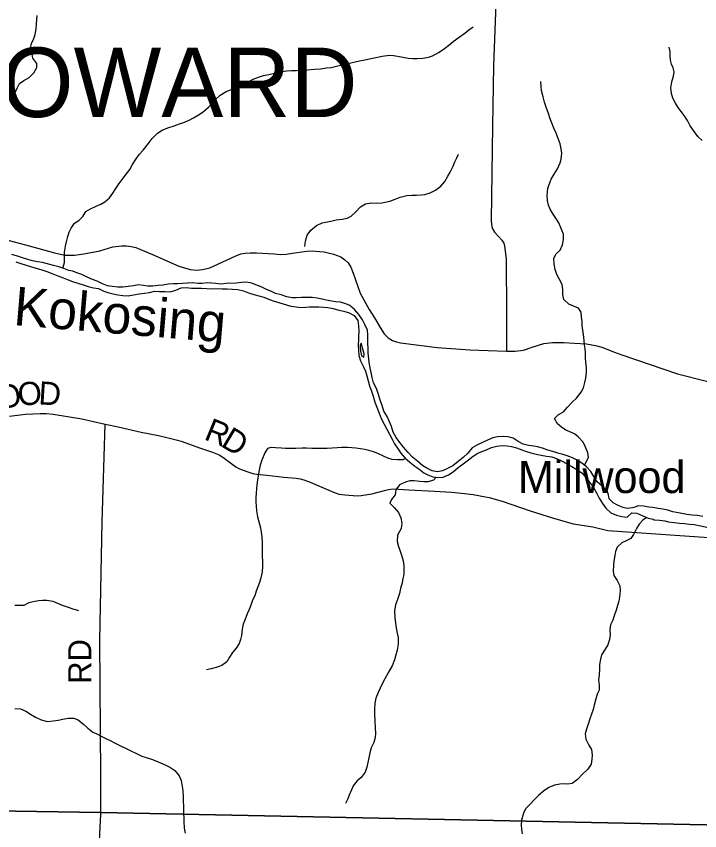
# Model space of a CAD drawing. Extents: x 1759416 to 2214760, y 252598 to 1116833.
# Drawn here: x 2020235 to 2029086, y 869058 to 879613 of the extents above; entities that cross this region are included whole.
import ezdxf

# ---------------------------------------------------------------- set-up
doc = ezdxf.new("R2010")
doc.units = 0
for name, color, linetype in [('GM_X_Major_River', 7, 'Continuous'), ('GM_X_Major_River_Text', 7, 'Continuous'), ('GM_X_Minor_River', 7, 'Continuous'), ('GM_X_Township', 7, 'Continuous'), ('GM_X_Township_Road', 7, 'Continuous'), ('GM_X_Township_Road_Text', 7, 'Continuous'), ('GM_X_Township_Text', 7, 'Continuous'), ('GM_X_Unincorporated_Text', 7, 'Continuous'), ('GM_X_US_Route', 7, 'Continuous')]:
    doc.layers.add(name, color=color, linetype=linetype)

msp = doc.modelspace()

# ---------------------------------------------------------------- linework, layer by layer
at = {"layer": 'GM_X_Major_River'}
for points in [[(2020785, 876366), (2020715, 876383), (2020575, 876422), (2020511, 876431), (2020444, 876444), (2020384, 876460), (2020316, 876483), (2020250, 876503), (2020179, 876524)], [(2020228, 876430), (2020293, 876407), (2020433, 876368), (2020566, 876329), (2020632, 876306), (2020708, 876275), (2020775, 876249), (2020843, 876222)], [(2026140, 874018), (2026083, 873952), (2026022, 873897), (2025956, 873842), (2025889, 873789), (2025821, 873753), (2025755, 873720), (2025689, 873711), (2025623, 873722), (2025551, 873756), (2025500, 873789), (2025432, 873849), (2025367, 873900), (2025309, 873960), (2025250, 874027), (2025201, 874091), (2025156, 874156), (2025116, 874224), (2025095, 874296), (2025070, 874356), (2025038, 874426), (2024995, 874497), (2024972, 874567), (2024947, 874639), (2024925, 874713), (2024900, 874791), (2024863, 874863), (2024842, 874933), (2024830, 874997), (2024817, 875057), (2024806, 875125), (2024800, 875175), (2024793, 875253), (2024792, 875307), (2024790, 875373), (2024787, 875425), (2024787, 875483), (2024784, 875547), (2024749, 875617), (2024719, 875681), (2024670, 875748), (2024617, 875812), (2024553, 875863), (2024502, 875887), (2024434, 875906), (2024370, 875914), (2024320, 875923), (2024250, 875935), (2024198, 875946), (2024131, 875959), (2024069, 875969), (2024001, 875970), (2023931, 875967), (2023859, 875963), (2023809, 875964), (2023737, 875979), (2023665, 876001), (2023594, 876022), (2023530, 876049), (2023474, 876073), (2023405, 876106), (2023337, 876134), (2023287, 876153), (2023215, 876168), (2023153, 876162), (2023081, 876153), (2022953, 876148), (2022889, 876143), (2022821, 876148), (2022769, 876154), (2022705, 876157), (2022641, 876152), (2022589, 876152), (2022518, 876159), (2022454, 876154), (2022388, 876152), (2022323, 876145), (2022272, 876145), (2022202, 876142), (2022133, 876129), (2022071, 876122), (2022003, 876114), (2021937, 876117), (2021884, 876125), (2021816, 876132), (2021752, 876119), (2021685, 876111), (2021615, 876104), (2021549, 876103), (2021478, 876112), (2021416, 876120), (2021350, 876145), (2021282, 876179), (2021221, 876200), (2021153, 876233), (2021083, 876267), (2021018, 876288), (2020966, 876308), (2020916, 876319), (2020850, 876344), (2020785, 876366)], [(2020843, 876222), (2020909, 876197), (2020963, 876175), (2021030, 876156), (2021100, 876133), (2021166, 876109), (2021234, 876092), (2021301, 876083), (2021369, 876049), (2021419, 876032), (2021489, 876014), (2021550, 876003), (2021616, 875996), (2021686, 875990), (2021754, 876003), (2021826, 876016), (2021896, 876023), (2021959, 876035), (2022025, 876052), (2022089, 876045), (2022157, 876045), (2022227, 876044), (2022303, 876065), (2022369, 876094), (2022435, 876096), (2022505, 876091), (2022569, 876088), (2022633, 876090), (2022703, 876085), (2022767, 876082), (2022837, 876084), (2022901, 876081), (2022966, 876080), (2023036, 876076), (2023104, 876073), (2023178, 876054), (2023244, 876030), (2023310, 876009), (2023375, 875992), (2023439, 875972), (2023495, 875951), (2023563, 875927), (2023692, 875885), (2023792, 875858), (2023858, 875846), (2023921, 875837), (2023983, 875842), (2024034, 875848), (2024155, 875849), (2024219, 875842), (2024269, 875837), (2024341, 875825), (2024413, 875806), (2024479, 875791), (2024546, 875769), (2024612, 875736), (2024657, 875672), (2024665, 875600), (2024670, 875532), (2024669, 875468), (2024667, 875418), (2024664, 875352), (2024665, 875286), (2024673, 875215), (2024694, 875148), (2024729, 875080), (2024757, 875014), (2024776, 874954), (2024809, 874822), (2024836, 874754), (2024859, 874688), (2024880, 874614), (2024904, 874547), (2024935, 874471), (2024962, 874401), (2024999, 874327), (2025035, 874263), (2025068, 874196), (2025103, 874134), (2025133, 874072), (2025180, 874002), (2025217, 873951), (2025269, 873891), (2025332, 873834), (2025396, 873784), (2025447, 873747), (2025513, 873697), (2025564, 873672), (2025630, 873644), (2025694, 873635), (2025764, 873642), (2025832, 873670), (2025893, 873711), (2025957, 873764), (2026022, 873811), (2026092, 873866), (2026153, 873912), (2026213, 873949), (2026265, 873972), (2026327, 873994), (2026390, 874025)], [(2024702, 875378), (2024690, 875348), (2024693, 875272), (2024707, 875214), (2024736, 875194)], [(2024736, 875194), (2024739, 875240), (2024702, 875378)], [(2028215, 873244), (2028148, 873236), (2028097, 873245), (2028029, 873272), (2027965, 873306), (2027912, 873359), (2027906, 873411), (2027889, 873465), (2027826, 873521), (2027756, 873580), (2027715, 873650), (2027678, 873712), (2027620, 873775), (2027559, 873823), (2027489, 873864), (2027438, 873889), (2027368, 873917), (2027316, 873932), (2027250, 873952), (2027185, 873973), (2027121, 873990), (2027051, 874016), (2026987, 874035), (2026937, 874041), (2026868, 874050), (2026800, 874067), (2026734, 874101), (2026669, 874146), (2026607, 874161), (2026539, 874167), (2026469, 874164), (2026405, 874151), (2026337, 874121), (2026274, 874090), (2026208, 874059), (2026140, 874018)], [(2026390, 874025), (2026458, 874042), (2026526, 874050), (2026594, 874047), (2026647, 874036), (2026715, 874020), (2026781, 873995), (2026831, 873977), (2026901, 873956), (2026968, 873937), (2027032, 873925), (2027100, 873914), (2027170, 873903), (2027232, 873881), (2027303, 873846), (2027361, 873815), (2027428, 873777), (2027496, 873738), (2027563, 873692), (2027619, 873627), (2027660, 873575), (2027709, 873504), (2027749, 873438), (2027786, 873368), (2027827, 873298), (2027871, 873237), (2027934, 873179), (2028008, 873148), (2028077, 873131), (2028147, 873121), (2028208, 873176), (2028272, 873175), (2028349, 873139), (2028417, 873108), (2028483, 873095)], [(2029127, 873131), (2029059, 873143), (2028987, 873148), (2028921, 873157), (2028853, 873169), (2028786, 873182), (2028736, 873192), (2028672, 873213), (2028608, 873226), (2028548, 873236), (2028480, 873245), (2028426, 873252), (2028363, 873264), (2028295, 873269), (2028233, 873248), (2028215, 873244)], [(2028483, 873095), (2028497, 873087), (2028567, 873082), (2028633, 873072), (2028684, 873061), (2028754, 873051), (2028826, 873046), (2028890, 873039), (2028956, 873032), (2029016, 873026), (2029080, 873015), (2029217, 872984)]]:
    msp.add_lwpolyline(points, dxfattribs=at)
at = {"layer": 'GM_X_Minor_River'}
for points in [[(2020481, 879375), (2020491, 879451), (2020497, 879511), (2020503, 879575), (2020506, 879625)], [(2020836, 876349), (2020859, 876420), (2020859, 876554), (2020872, 876634), (2020884, 876691), (2020904, 876757), (2020922, 876817), (2020944, 876869), (2020989, 876931), (2021045, 876966), (2021097, 877020), (2021137, 877082), (2021195, 877119), (2021271, 877153), (2021331, 877179), (2021383, 877209), (2021441, 877258), (2021485, 877322), (2021526, 877382), (2021568, 877446), (2021618, 877513), (2021662, 877569), (2021704, 877629), (2021739, 877690), (2021777, 877752), (2021827, 877822), (2021877, 877878), (2021945, 877961), (2021995, 878031), (2022062, 878099), (2022124, 878136), (2022198, 878166), (2022278, 878194), (2022350, 878219), (2022414, 878241), (2022476, 878267), (2022532, 878297), (2022584, 878328), (2022654, 878376), (2022724, 878436), (2022776, 878487), (2022820, 878537), (2022874, 878591), (2022954, 878640), (2023024, 878664), (2023096, 878692), (2023158, 878720), (2023233, 878757), (2023305, 878799), (2023371, 878825), (2023437, 878844), (2023507, 878858), (2023563, 878872), (2023614, 878884), (2023670, 878896), (2023740, 878907), (2023798, 878909), (2023866, 878909), (2023932, 878913), (2024008, 878918), (2024098, 878926), (2024176, 878934), (2024254, 878944), (2024312, 878951), (2024418, 878973), (2024476, 878987), (2024550, 879004), (2024622, 879022), (2024680, 879036), (2024750, 879050), (2024849, 879069), (2024913, 879083), (2024975, 879095), (2025067, 879108), (2025119, 879106), (2025173, 879096), (2025309, 879072), (2025369, 879066), (2025429, 879067), (2025501, 879069), (2025575, 879083), (2025627, 879101), (2025713, 879148), (2025781, 879196), (2025837, 879240), (2025895, 879287), (2025969, 879341), (2026045, 879395), (2026097, 879438), (2026153, 879478)], [(2020220, 878626), (2020250, 878689), (2020277, 878743), (2020331, 878781), (2020403, 878821), (2020461, 878878), (2020499, 878950), (2020499, 879002), (2020450, 879068), (2020440, 879120), (2020416, 879186), (2020432, 879262), (2020462, 879325), (2020481, 879375)], [(2029118, 878005), (2029060, 878057), (2029004, 878131), (2028964, 878193), (2028933, 878255), (2028899, 878311), (2028847, 878379), (2028808, 878431), (2028772, 878487), (2028738, 878553), (2028722, 878611), (2028711, 878685), (2028727, 878763), (2028747, 878835), (2028755, 878894), (2028744, 878944), (2028722, 878994), (2028706, 879046), (2028704, 879102), (2028702, 879156), (2028689, 879212)], [(2027594, 873795), (2027648, 873894), (2027636, 873954), (2027607, 874030), (2027575, 874094), (2027513, 874164), (2027463, 874200), (2027402, 874227), (2027352, 874251), (2027296, 874289), (2027246, 874333), (2027204, 874399), (2027257, 874451), (2027323, 874488), (2027375, 874546), (2027435, 874612), (2027491, 874665), (2027551, 874741), (2027581, 874799), (2027598, 874865), (2027610, 874924), (2027618, 875002), (2027620, 875060), (2027613, 875126), (2027609, 875188), (2027607, 875252), (2027601, 875302), (2027596, 875356), (2027590, 875410), (2027582, 875487), (2027574, 875543), (2027565, 875607), (2027563, 875657), (2027557, 875713), (2027551, 875779), (2027517, 875831), (2027444, 875859), (2027392, 875881), (2027326, 875943), (2027314, 876009), (2027313, 876073), (2027305, 876139), (2027267, 876209), (2027236, 876267), (2027214, 876331), (2027200, 876399), (2027196, 876479), (2027227, 876534), (2027277, 876584), (2027309, 876652), (2027323, 876720), (2027321, 876788), (2027302, 876840), (2027262, 876937), (2027214, 877010), (2027181, 877062), (2027151, 877114), (2027129, 877167), (2027113, 877227), (2027110, 877295), (2027120, 877383), (2027136, 877433), (2027164, 877503), (2027203, 877566), (2027243, 877638), (2027277, 877712), (2027291, 877762), (2027299, 877840), (2027294, 877895), (2027278, 877959), (2027254, 878029), (2027225, 878099), (2027199, 878163), (2027165, 878239), (2027143, 878297), (2027126, 878355), (2027096, 878437), (2027074, 878499), (2027059, 878571), (2027037, 878651), (2027033, 878703), (2027027, 878769)], [(2023973, 876629), (2023982, 876699), (2024004, 876775), (2024050, 876843), (2024124, 876902), (2024196, 876934), (2024246, 876944), (2024308, 876957), (2024378, 876977), (2024454, 876985), (2024522, 876995), (2024574, 877024), (2024634, 877080), (2024692, 877142), (2024758, 877181), (2024826, 877195), (2024894, 877193), (2024968, 877195), (2025036, 877208), (2025086, 877222), (2025144, 877244), (2025208, 877268), (2025294, 877291), (2025356, 877295), (2025418, 877295), (2025478, 877297), (2025528, 877305), (2025594, 877324), (2025666, 877358), (2025732, 877412), (2025784, 877471), (2025826, 877541), (2025856, 877593), (2025891, 877669), (2025915, 877726), (2025941, 877778), (2025963, 877828)], [(2025279, 873882), (2025243, 873865), (2025171, 873865), (2025105, 873871), (2025049, 873885), (2024990, 873911), (2024918, 873946), (2024862, 873970), (2024802, 873986), (2024748, 874000), (2024694, 874008), (2024633, 874016), (2024581, 874019), (2024523, 874023), (2024453, 874023), (2024391, 874019), (2024325, 874015), (2024261, 874012), (2024201, 874010), (2024063, 874010), (2023993, 874015), (2023938, 874015), (2023854, 874013), (2023722, 874013), (2023670, 874016), (2023594, 874020), (2023538, 874024), (2023488, 874010), (2023452, 873954), (2023416, 873859), (2023393, 873795), (2023377, 873709), (2023363, 873633), (2023353, 873574), (2023346, 873496), (2023342, 873430), (2023338, 873380), (2023336, 873316), (2023341, 873266), (2023347, 873204), (2023359, 873126), (2023396, 872985), (2023408, 872927), (2023416, 872865), (2023420, 872795), (2023421, 872615), (2023423, 872549), (2023422, 872488), (2023418, 872412), (2023404, 872336), (2023384, 872276), (2023365, 872220), (2023343, 872162), (2023323, 872101), (2023295, 872045), (2023273, 871983), (2023250, 871923), (2023226, 871867), (2023194, 871788), (2023174, 871736), (2023160, 871668), (2023151, 871590), (2023139, 871538), (2023123, 871485), (2023081, 871425), (2023035, 871369), (2022998, 871307), (2022960, 871246), (2022896, 871198), (2022822, 871174), (2022758, 871154), (2022700, 871141)], [(2025672, 873638), (2025640, 873600), (2025568, 873578), (2025514, 873578), (2025460, 873582), (2025390, 873591), (2025334, 873593), (2025274, 873577), (2025198, 873539), (2025152, 873474), (2025144, 873410), (2025093, 873352), (2025075, 873302), (2025127, 873248), (2025185, 873182), (2025214, 873114), (2025230, 873042), (2025218, 872975), (2025174, 872887), (2025169, 872807), (2025187, 872743), (2025207, 872681), (2025222, 872631), (2025244, 872557), (2025256, 872495), (2025256, 872445), (2025253, 872378), (2025243, 872326), (2025233, 872272), (2025211, 872196), (2025197, 872134), (2025174, 872055), (2025146, 871985), (2025132, 871905), (2025138, 871823), (2025145, 871747), (2025157, 871689), (2025169, 871619), (2025180, 871560), (2025180, 871474), (2025170, 871398), (2025146, 871322), (2025135, 871272), (2025103, 871195), (2025057, 871113), (2025009, 871025), (2024972, 870963), (2024948, 870904), (2024920, 870848), (2024892, 870774), (2024878, 870712), (2024875, 870632), (2024873, 870567), (2024877, 870479), (2024884, 870393), (2024886, 870319), (2024882, 870265), (2024866, 870203), (2024831, 870134), (2024813, 870068), (2024799, 870002), (2024787, 869944), (2024775, 869880), (2024754, 869815), (2024700, 869749), (2024648, 869705), (2024598, 869641), (2024576, 869590), (2024548, 869520), (2024531, 869470), (2024499, 869412)], [(2028397, 873117), (2028348, 873084), (2028300, 873032), (2028266, 872976), (2028229, 872898), (2028193, 872847), (2028133, 872815), (2028079, 872789), (2028019, 872732), (2027997, 872678), (2027985, 872624), (2027972, 872552), (2027968, 872498), (2027966, 872422), (2027972, 872366), (2028017, 872300), (2028051, 872230), (2028055, 872173), (2028046, 872085), (2028040, 872035), (2028022, 871977), (2028004, 871915), (2027980, 871843), (2027961, 871788), (2027929, 871726), (2027921, 871660), (2027925, 871598), (2027917, 871538), (2027896, 871467), (2027862, 871409), (2027816, 871337), (2027802, 871281), (2027790, 871213), (2027789, 871152), (2027785, 871072), (2027775, 871014), (2027783, 870946), (2027784, 870880), (2027760, 870828), (2027738, 870749), (2027720, 870687), (2027705, 870631), (2027683, 870567), (2027663, 870509), (2027647, 870451), (2027621, 870376), (2027602, 870314), (2027610, 870244), (2027650, 870166), (2027683, 870110), (2027693, 870036), (2027691, 869986), (2027681, 869920), (2027639, 869855), (2027570, 869791), (2027504, 869721), (2027434, 869668), (2027380, 869660), (2027330, 869664), (2027276, 869662), (2027204, 869647), (2027134, 869617), (2027064, 869571), (2026998, 869516), (2026950, 869466), (2026880, 869394), (2026830, 869342), (2026802, 869287), (2026777, 869195), (2026773, 869129), (2026777, 869077), (2026785, 869019)], [(2020216, 871980), (2020337, 871983), (2020403, 872014), (2020455, 872028), (2020523, 872040), (2020575, 872048), (2020629, 872048), (2020710, 872033), (2020768, 872009), (2020830, 871983), (2020908, 871955), (2020966, 871935), (2021039, 871911)], [(2020216, 870642), (2020288, 870636), (2020357, 870608), (2020419, 870567), (2020485, 870531), (2020559, 870497), (2020638, 870475), (2020712, 870481), (2020776, 870490), (2020838, 870504), (2020908, 870516), (2020982, 870518), (2021036, 870496), (2021108, 870435), (2021161, 870387), (2021227, 870337), (2021277, 870315), (2021327, 870289), (2021395, 870253), (2021458, 870221), (2021508, 870195), (2021586, 870160), (2021650, 870128), (2021718, 870092), (2021793, 870058), (2021863, 870026), (2021915, 870006), (2021987, 869987), (2022041, 869963), (2022102, 869939), (2022172, 869909), (2022222, 869883), (2022288, 869837), (2022344, 869771), (2022369, 869707), (2022379, 869655), (2022391, 869579), (2022396, 869495), (2022398, 869441), (2022400, 869379), (2022402, 869327), (2022403, 869176), (2022409, 869090), (2022421, 869026)]]:
    msp.add_lwpolyline(points, dxfattribs=at)
at = {"layer": 'GM_X_Township'}
for points in [[(2029741, 887327), (2029621, 882518), (2029569, 879745), (2029512, 877092), (2029514, 876471), (2029509, 876366), (2029528, 876298), (2029518, 874723), (2029477, 872875), (2029454, 872116), (2029382, 869129), (2021329, 869296), (2019667, 869322), (2016017, 869377), (2015533, 869394), (2009472, 869626)], [(2009472, 869626), (2015533, 869394), (2016017, 869377), (2019667, 869322), (2021329, 869296), (2029382, 869129), (2029373, 869045), (2029362, 867822), (2029345, 867783), (2029128, 855177)]]:
    msp.add_lwpolyline(points, dxfattribs=at)
at = {"layer": 'GM_X_Township_Road'}
for points in [[(2026447, 879778), (2026417, 878971), (2026402, 878194), (2026384, 876972), (2026388, 876915), (2026399, 876867), (2026429, 876815), (2026485, 876754), (2026524, 876712), (2026548, 876674), (2026558, 876633), (2026578, 876469), (2026583, 875754), (2026583, 875274)], [(2020145, 874429), (2020353, 874457), (2020545, 874466), (2020623, 874464), (2020711, 874458), (2021083, 874394), (2021387, 874325), (2021555, 874293), (2021852, 874224), (2022076, 874178), (2022186, 874154), (2022322, 874120), (2022382, 874104), (2022606, 874021), (2022776, 873963), (2022862, 873931), (2022908, 873901), (2023026, 873814), (2023080, 873774), (2023128, 873746), (2023232, 873710), (2023300, 873686), (2023350, 873678), (2023478, 873665), (2023698, 873641), (2023858, 873625), (2023910, 873617), (2023958, 873605), (2024040, 873575), (2024284, 873472), (2024366, 873438), (2024414, 873420), (2024492, 873410), (2024652, 873398), (2024700, 873402), (2024840, 873423), (2025022, 873473), (2025054, 873481), (2025114, 873487), (2025317, 873477), (2025653, 873460), (2025873, 873444), (2026001, 873432), (2026153, 873414), (2026311, 873386), (2026359, 873375), (2026527, 873329), (2026889, 873203), (2027181, 873112), (2027449, 873036), (2027700, 872995), (2027895, 872950), (2029080, 872867)], [(2021328, 869276), (2021329, 869296), (2021332, 869775), (2021316, 871525), (2021348, 873057), (2021387, 874325)], [(2029080, 872867), (2029335, 872850), (2029477, 872875), (2029601, 872885), (2029719, 872912), (2029859, 872952), (2029993, 872978), (2030077, 873001), (2030124, 873010), (2030211, 873045)], [(2021266, 867474), (2021269, 868049), (2021328, 869276)]]:
    msp.add_lwpolyline(points, dxfattribs=at)
at = {"layer": 'GM_X_US_Route'}
for points in [[(2019943, 876761), (2020402, 876637), (2020730, 876547), (2020865, 876516), (2020987, 876515), (2021110, 876536), (2021315, 876575), (2021485, 876625), (2021601, 876638), (2021662, 876636), (2021721, 876628), (2021785, 876616), (2021997, 876524), (2022342, 876374), (2022485, 876333), (2022568, 876323), (2022647, 876330), (2022740, 876355), (2023071, 876504), (2023145, 876534), (2023200, 876542), (2023265, 876546), (2023344, 876548), (2023575, 876535), (2023654, 876527), (2023729, 876530), (2023868, 876550), (2023997, 876569), (2024065, 876572), (2024110, 876569), (2024222, 876559), (2024344, 876530), (2024440, 876495), (2024492, 876457), (2024534, 876417), (2024567, 876361), (2024599, 876283), (2024688, 876026), (2024806, 875812), (2024875, 875703), (2024947, 875580), (2025001, 875498), (2025052, 875447), (2025109, 875410), (2025160, 875393), (2025213, 875383), (2025688, 875322), (2026107, 875292), (2026583, 875274), (2026695, 875271), (2026802, 875287), (2026918, 875325), (2027069, 875372), (2027179, 875385), (2027327, 875387), (2027461, 875375), (2027618, 875366), (2027738, 875345), (2027819, 875323), (2027982, 875262)], [(2027982, 875262), (2028077, 875227), (2028800, 874980), (2029174, 874884), (2029296, 874846), (2029385, 874810), (2029518, 874723), (2029736, 874558), (2029954, 874397), (2030091, 874303), (2030205, 874224), (2030369, 874121), (2030475, 874050), (2030519, 874019)]]:
    msp.add_lwpolyline(points, dxfattribs=at)

# ---------------------------------------------------------------- texts
at = {"layer": 'GM_X_Major_River_Text'}
msp.add_text('Kokosing', height=500, rotation=355.2237, dxfattribs=at).set_placement((2020189, 875612))
at = {"layer": 'GM_X_Township_Road_Text'}
for s, rotation, p in [('O', 4.6569, (2020265, 874563)), ('D', 356.5591, (2020517, 874584)), ('O', 10.7098, (2020014, 874515)), ('R', 337.7782, (2022654, 874135)), ('D', 329.1987, (2022871, 874047)), ('RD', 90, (2021207, 870962))]:
    msp.add_text(s, height=300, rotation=rotation, dxfattribs=at).set_placement(p)
at = {"layer": 'GM_X_Township_Text'}
msp.add_text('HOWARD', height=900, rotation=0, dxfattribs=at).set_placement((2019172, 878307))
at = {"layer": 'GM_X_Unincorporated_Text'}
msp.add_text('Millwood', height=417, rotation=0, dxfattribs=at).set_placement((2026732, 873434))

doc.saveas('drawing.dxf')
